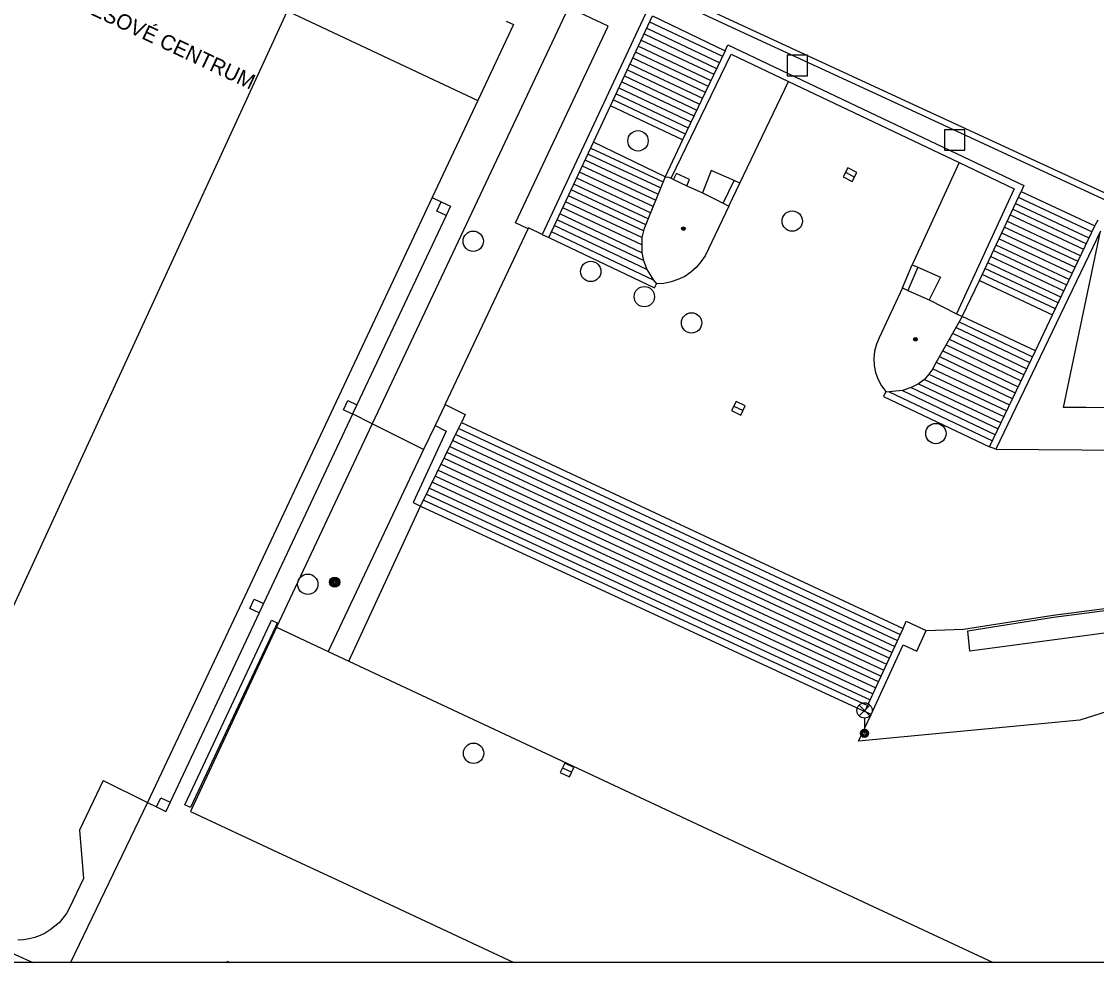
# Model space of a CAD drawing. Extents: x -600309 to -598967, y -1161267 to -1160292.
# Drawn here: x -599908.4 to -599855.6, y -1161267 to -1161220.8 of the extents above; entities that cross this region are included whole.
import ezdxf

# ---------------------------------------------------------------- set-up
doc = ezdxf.new("R2010")
doc.units = 0
for name, color, linetype in [('Level 10', 7, 'Continuous'), ('Level 11', 7, 'Continuous'), ('Level 25', 7, 'Continuous'), ('Level 26', 7, 'Continuous'), ('Level 27', 7, 'Continuous'), ('Level 33', 7, 'Continuous'), ('Level 39', 7, 'Continuous'), ('Level 41', 7, 'Continuous'), ('Level 5', 7, 'Continuous'), ('Level 7', 7, 'Continuous'), ('Vrstva 63', 7, 'Continuous')]:
    doc.layers.add(name, color=color, linetype=linetype)

msp = doc.modelspace()

# ---------------------------------------------------------------- linework, layer by layer
at = {"layer": 'Level 10'}
msp.add_line((-599866.84, -1161264.17), (-599860.7014, -1161267.0314), dxfattribs=at)
for points in [[(-599895.88, -1161250.56), (-599900.09, -1161259.61)], [(-599895.88, -1161250.56), (-599893.34, -1161251.76)], [(-599893.34, -1161251.76), (-599892.33, -1161252.23)], [(-599892.33, -1161252.23), (-599866.84, -1161264.17)], [(-599900.09, -1161259.61), (-599895.82, -1161261.61)], [(-599895.82, -1161261.61), (-599892.8892, -1161262.9798), (-599884.2206, -1161267.0314)]]:
    msp.add_lwpolyline(points, dxfattribs=at)
at = {"layer": 'Level 11'}
for p, q in [((-599902.2, -1161259.17), (-599905.9898, -1161267.0314)), ((-599915.1, -1161263.74), (-599907.8398, -1161267.0314))]:
    msp.add_line(p, q, dxfattribs=at)
for points in [[(-599789.95, -1161232.9), (-599790.9699, -1161236.06), (-599800.96, -1161233.11), (-599809.71, -1161230.49), (-599818.68, -1161230.93), (-599828.53, -1161231.42), (-599840.03, -1161232.03), (-599849.05, -1161232.52), (-599855.12, -1161229.63), (-599865.36, -1161224.89), (-599873.32, -1161221.2199), (-599882.6599, -1161216.87), (-599894.05, -1161211.49), (-599904.05, -1161206.78), (-599911.83, -1161203.14), (-599911.7, -1161202.87)], [(-599789.95, -1161232.9), (-599790.24, -1161232.81), (-599791.17, -1161235.69), (-599800.87, -1161232.82), (-599809.67, -1161230.19), (-599818.7, -1161230.63), (-599828.55, -1161231.12), (-599840.05, -1161231.73), (-599848.99, -1161232.2199), (-599854.99, -1161229.36), (-599865.23, -1161224.62), (-599873.19, -1161220.95), (-599882.53, -1161216.6), (-599893.92, -1161211.2199), (-599903.92, -1161206.51), (-599911.7, -1161202.87)], [(-599915.56, -1161210.8), (-599886, -1161224.71)], [(-599881.54, -1161220.15), (-599891.18, -1161240.58)], [(-599879.6, -1161221.06), (-599881.54, -1161220.15)], [(-599877.42, -1161220.56), (-599873.86, -1161222.27)], [(-599884.14, -1161230.7199), (-599879.6, -1161221.06)], [(-599877.56, -1161220.85), (-599873.99, -1161222.54)], [(-599877.83, -1161221.44), (-599874.27, -1161223.13)], [(-599877.7, -1161221.15), (-599874.14, -1161222.84)], [(-599878.11, -1161222.04), (-599874.55, -1161223.7199)], [(-599877.9699, -1161221.74), (-599874.4099, -1161223.42)], [(-599878.38, -1161222.62), (-599874.83, -1161224.3)], [(-599878.24, -1161222.33), (-599874.69, -1161224.01)], [(-599878.65, -1161223.21), (-599875.11, -1161224.89)], [(-599878.52, -1161222.92), (-599874.9699, -1161224.6)], [(-599878.79, -1161223.5), (-599875.25, -1161225.18)], [(-599873.14, -1161228.76), (-599870.75, -1161223.77)], [(-599879.07, -1161224.09), (-599875.53, -1161225.76)], [(-599878.93, -1161223.8), (-599875.39, -1161225.4699)], [(-599879.34, -1161224.68), (-599875.81, -1161226.35)], [(-599879.2, -1161224.38), (-599875.67, -1161226.05)], [(-599875.95, -1161226.64), (-599879.48, -1161224.9699)], [(-599876.8, -1161228.45), (-599880.31, -1161226.76)], [(-599877.02, -1161229), (-599880.59, -1161227.34)], [(-599880.45, -1161227.05), (-599876.9, -1161228.7)], [(-599877.27, -1161229.61), (-599880.86, -1161227.93)], [(-599877.15, -1161229.31), (-599880.73, -1161227.64)], [(-599862.37, -1161227.75), (-599864.67, -1161232.77)], [(-599877.51, -1161230.2199), (-599881.14, -1161228.52)], [(-599877.39, -1161229.9099), (-599881, -1161228.2199)], [(-599876.39, -1161228.59), (-599876.24, -1161228.3)], [(-599875.61, -1161228.59), (-599876.24, -1161228.3)], [(-599874.54, -1161228.14), (-599874.9699, -1161229.25)], [(-599873.4099, -1161228.64), (-599874.54, -1161228.14)], [(-599877.63, -1161230.52), (-599881.28, -1161228.81)], [(-599875.74, -1161228.9), (-599875.61, -1161228.59)], [(-599873.95, -1161229.75), (-599873.4099, -1161228.64)], [(-599873.68, -1161229.89), (-599873.14, -1161228.76)], [(-599873.14, -1161228.76), (-599873.4099, -1161228.64)], [(-599888.24, -1161229.4699), (-599887.79, -1161229.69)], [(-599877.86, -1161231.11), (-599881.55, -1161229.39)], [(-599877.75, -1161230.82), (-599881.4099, -1161229.1)], [(-599859.4699, -1161229.46), (-599855.83, -1161231.1599)], [(-599859.33, -1161229.17), (-599855.7, -1161230.87)], [(-599888.01, -1161230.14), (-599887.79, -1161229.69)], [(-599887.79, -1161229.69), (-599887.34, -1161229.9)], [(-599887.34, -1161229.9), (-599887.55, -1161230.35)], [(-599877.95, -1161231.79), (-599881.82, -1161229.98)], [(-599877.94, -1161231.44), (-599881.69, -1161229.68)], [(-599859.74, -1161230.04), (-599856.11, -1161231.75)], [(-599855.98, -1161231.46), (-599859.61, -1161229.76)], [(-599887.55, -1161230.35), (-599891.93, -1161239.65)], [(-599887.55, -1161230.35), (-599888.01, -1161230.14)], [(-599877.86, -1161232.56), (-599882.1, -1161230.56)], [(-599877.94, -1161232.18), (-599881.9699, -1161230.27)], [(-599860.01, -1161230.63), (-599856.39, -1161232.33)], [(-599856.25, -1161232.03), (-599859.88, -1161230.33)], [(-599887.59, -1161239.63), (-599883.52, -1161231.01)], [(-599883.52, -1161231.01), (-599884.14, -1161230.7199)], [(-599883.52, -1161231.01), (-599883.5, -1161230.96)], [(-599882.83, -1161231.29), (-599883.5, -1161230.96)], [(-599877.37, -1161233.53), (-599882.38, -1161231.15)], [(-599877.69, -1161233), (-599882.24, -1161230.85)], [(-599856.53, -1161232.62), (-599860.15, -1161230.92)], [(-599857.24, -1161239.78), (-599855.43, -1161231.13)], [(-599882.51, -1161231.44), (-599877.32, -1161233.9099)], [(-599856.81, -1161233.2), (-599860.42, -1161231.5)], [(-599860.28, -1161231.21), (-599856.67, -1161232.9)], [(-599857.08, -1161233.78), (-599860.69, -1161232.08)], [(-599860.56, -1161231.79), (-599856.95, -1161233.49)], [(-599860.9699, -1161232.6599), (-599857.36, -1161234.36)], [(-599857.2199, -1161234.07), (-599860.83, -1161232.37)], [(-599865.15, -1161233.9099), (-599864.67, -1161232.77)], [(-599864.4, -1161232.89), (-599864.88, -1161234.04)], [(-599864.67, -1161232.77), (-599864.4, -1161232.89)], [(-599864.4, -1161232.89), (-599863.28, -1161233.39)], [(-599857.64, -1161234.94), (-599861.24, -1161233.25)], [(-599857.5, -1161234.65), (-599861.1, -1161232.95)], [(-599877.32, -1161233.9099), (-599877.2199, -1161233.71)], [(-599863.28, -1161233.39), (-599863.84, -1161234.5)], [(-599861.37, -1161233.54), (-599857.78, -1161235.23)], [(-599858.62, -1161237), (-599862.2199, -1161235.32)], [(-599862.52, -1161235.85), (-599858.9, -1161237.58)], [(-599862.36, -1161235.57), (-599858.76, -1161237.29)], [(-599862.85, -1161236.43), (-599859.18, -1161238.17)], [(-599862.69, -1161236.14), (-599859.04, -1161237.88)], [(-599863.01, -1161236.71), (-599859.32, -1161238.4699)], [(-599863.33, -1161237.28), (-599859.61, -1161239.06)], [(-599863.17, -1161237), (-599859.4699, -1161238.77)], [(-599863.6599, -1161237.88), (-599859.89, -1161239.65)], [(-599863.49, -1161237.56), (-599859.74, -1161239.35)], [(-599864.07, -1161238.4), (-599860.17, -1161240.23)], [(-599863.85, -1161238.14), (-599860.03, -1161239.94)], [(-599865.9699, -1161238.99), (-599866.08, -1161239.24)], [(-599865.81, -1161239.01), (-599860.73, -1161241.42)], [(-599865.15, -1161238.95), (-599860.59, -1161241.12)], [(-599864.7199, -1161238.8), (-599860.45, -1161240.83)], [(-599864.36, -1161238.62), (-599860.31, -1161240.53)], [(-599892.59, -1161239.89), (-599892.38, -1161239.44)], [(-599892.38, -1161239.44), (-599891.93, -1161239.65)], [(-599866.08, -1161239.24), (-599860.87, -1161241.71)], [(-599892.14, -1161240.11), (-599896.51, -1161249.4099)], [(-599892.14, -1161240.11), (-599892.59, -1161239.89)], [(-599891.93, -1161239.65), (-599892.14, -1161240.1)], [(-599892.14, -1161240.1), (-599892.14, -1161240.11)], [(-599891.18, -1161240.58), (-599892.14, -1161240.1)], [(-599856.14, -1161239.79), (-599857.24, -1161239.78)], [(-599849.39, -1161239.86), (-599856.14, -1161239.79)], [(-599891.18, -1161240.58), (-599895.88, -1161250.56)], [(-599888.6599, -1161241.84), (-599891.18, -1161240.58)], [(-599888.09, -1161240.67), (-599888.6599, -1161241.84)], [(-599886.79, -1161240.52), (-599865.12, -1161250.64)], [(-599887.07, -1161241.1), (-599865.39, -1161251.2199)], [(-599886.93, -1161240.81), (-599865.26, -1161250.93)], [(-599887.36, -1161241.69), (-599865.6599, -1161251.81)], [(-599887.2199, -1161241.4), (-599865.52, -1161251.51)], [(-599888.6599, -1161241.84), (-599893.34, -1161251.76)], [(-599887.51, -1161241.98), (-599865.79, -1161252.09)], [(-599860.57, -1161241.83), (-599828.93, -1161242.08)], [(-599887.79, -1161242.57), (-599866.06, -1161252.68)], [(-599887.65, -1161242.27), (-599865.93, -1161252.38)], [(-599866.33, -1161253.25), (-599888.08, -1161243.15)], [(-599887.94, -1161242.86), (-599866.2, -1161252.9699)], [(-599888.37, -1161243.74), (-599866.6, -1161253.84)], [(-599888.2199, -1161243.45), (-599866.46, -1161253.55)], [(-599888.65, -1161244.33), (-599866.87, -1161254.42)], [(-599888.51, -1161244.03), (-599866.73, -1161254.13)], [(-599892.33, -1161252.23), (-599888.8, -1161244.62)], [(-599888.8, -1161244.62), (-599867, -1161254.71)], [(-599857.75, -1161249.98), (-599830.96, -1161246.51)], [(-599857.74, -1161250.08), (-599830.95, -1161246.61)], [(-599830.76, -1161247.59), (-599861.84, -1161251.74)], [(-599897.18, -1161249.65), (-599896.9699, -1161249.19)], [(-599896.9699, -1161249.19), (-599896.51, -1161249.4099)], [(-599896.51, -1161249.4099), (-599896.73, -1161249.86)], [(-599896.73, -1161249.86), (-599901.1, -1161259.1599)], [(-599896.73, -1161249.86), (-599897.18, -1161249.65)], [(-599862.15, -1161250.67), (-599857.75, -1161249.98)], [(-599861.94, -1161250.74), (-599857.74, -1161250.08)], [(-599900.38, -1161259.29), (-599896.1707, -1161250.3379), (-599896.12, -1161250.23)], [(-599895.84, -1161250.36), (-599895.9274, -1161250.5459), (-599900.1, -1161259.42)], [(-599896.12, -1161250.23), (-599895.84, -1161250.36)], [(-599867, -1161254.71), (-599865.12, -1161250.64)], [(-599865.12, -1161250.64), (-599864.96, -1161250.28)], [(-599864.96, -1161250.28), (-599863.99, -1161250.73)], [(-599863.99, -1161250.73), (-599862.15, -1161250.67)], [(-599861.84, -1161251.74), (-599861.94, -1161250.74)], [(-599846.68, -1161252.04), (-599856.44, -1161255.14)], [(-599867.31, -1161256.17), (-599866.69, -1161254.85)], [(-599866.69, -1161254.85), (-599867, -1161254.71)], [(-599856.44, -1161255.14), (-599867.31, -1161256.17)], [(-599901.76, -1161259.39), (-599901.55, -1161258.95)], [(-599901.55, -1161258.95), (-599901.1, -1161259.1599)], [(-599902.2, -1161259.17), (-599901.76, -1161259.39)], [(-599901.76, -1161259.39), (-599901.31, -1161259.61)], [(-599901.1, -1161259.1599), (-599901.31, -1161259.61)], [(-599900.1, -1161259.42), (-599900.38, -1161259.29)]]:
    msp.add_lwpolyline(points, dxfattribs=at)
at = {"layer": 'Level 25'}
for radius in [0.25, 0.2, 0.15, 0.1, 0.05]:
    msp.add_circle((-599893.02, -1161248.36), radius, dxfattribs=at)
at = {"layer": 'Level 26'}
for points in [[(-599870.81, -1161223.49), (-599869.81, -1161223.49), (-599869.81, -1161222.49), (-599870.81, -1161222.49)], [(-599863.09, -1161227.15), (-599862.09, -1161227.15), (-599862.09, -1161226.15), (-599863.09, -1161226.15)]]:
    msp.add_lwpolyline(points, close=True, dxfattribs=at)
at = {"layer": 'Level 27'}
for p, q in [((-599867.9412, -1161228.2338), (-599867.4986, -1161228.4662)), ((-599873.4238, -1161239.7085), (-599872.9762, -1161239.9315)), ((-599881.8357, -1161257.4725), (-599881.3843, -1161257.6875))]:
    msp.add_line(p, q, dxfattribs=at)
for points in [[(-599868.0575, -1161228.4551), (-599867.6148, -1161228.6876), (-599867.3823, -1161228.2449), (-599867.825, -1161228.0124)], [(-599873.5353, -1161239.9322), (-599873.0878, -1161240.1553), (-599872.8647, -1161239.7078), (-599873.3122, -1161239.4847)], [(-599881.9432, -1161257.6983), (-599881.4917, -1161257.9132), (-599881.2768, -1161257.4617), (-599881.7283, -1161257.2468)]]:
    msp.add_lwpolyline(points, close=True, dxfattribs=at)
for centre in [(-599878.13, -1161226.69), (-599870.56, -1161230.63), (-599886.2199, -1161231.62), (-599880.45, -1161233.1), (-599877.82, -1161234.34), (-599875.5, -1161235.63), (-599863.51, -1161241.06), (-599894.34, -1161248.46), (-599886.2, -1161256.76)]:
    msp.add_circle(centre, 0.5, dxfattribs=at)
at = {"layer": 'Level 33'}
for p, q in [((-599867.275, -1161254.92), (-599866.745, -1161254.39)), ((-599867.275, -1161254.39), (-599866.745, -1161254.92)), ((-599867.01, -1161255.03), (-599867.01, -1161255.78))]:
    msp.add_line(p, q, dxfattribs=at)
for centre, radius in [((-599867.01, -1161254.655), 0.375), ((-599867.01, -1161255.78), 0.2), ((-599867.01, -1161255.78), 0.1445), ((-599867.01, -1161255.78), 0.0876)]:
    msp.add_circle(centre, radius, dxfattribs=at)
at = {"layer": 'Level 39'}
for centre, radius in [((-599875.9, -1161231), 0.09), ((-599875.9, -1161231), 0.0398), ((-599864.51, -1161236.43), 0.09), ((-599864.51, -1161236.43), 0.0398)]:
    msp.add_circle(centre, radius, dxfattribs=at)
at = {"layer": 'Level 5'}
for q in [(-599898.3187, -1161267.0314), (-599898.1593, -1161267.0314)]:
    msp.add_line((-599898.29, -1161266.9699), q, dxfattribs=at)
for points in [[(-599895.37, -1161220.36), (-599913.37, -1161259.43)], [(-599884.24, -1161220.9699), (-599886, -1161224.71)], [(-599884.6, -1161220.81), (-599884.24, -1161220.9699)], [(-599886, -1161224.71), (-599888.24, -1161229.4699)], [(-599876.8, -1161228.45), (-599877.82, -1161230.99)], [(-599876.8, -1161228.45), (-599876.62, -1161228.48)], [(-599876.62, -1161228.48), (-599876.51, -1161228.53)], [(-599876.51, -1161228.53), (-599876.39, -1161228.59)], [(-599876.39, -1161228.59), (-599875.74, -1161228.9)], [(-599875.74, -1161228.9), (-599874.9699, -1161229.25)], [(-599888.24, -1161229.4699), (-599897.4373, -1161249.0373), (-599902.2, -1161259.17)], [(-599874.9699, -1161229.25), (-599873.95, -1161229.75)], [(-599873.68, -1161229.89), (-599874.84, -1161232.33)], [(-599873.95, -1161229.75), (-599873.68, -1161229.89)], [(-599877.86, -1161231.11), (-599877.94, -1161231.44)], [(-599877.82, -1161230.99), (-599877.86, -1161231.11)], [(-599877.94, -1161231.44), (-599877.95, -1161231.79)], [(-599877.95, -1161231.79), (-599877.94, -1161232.18)], [(-599877.94, -1161232.18), (-599877.86, -1161232.56)], [(-599877.86, -1161232.56), (-599877.69, -1161233)], [(-599875.04, -1161232.63), (-599875.27, -1161232.9099)], [(-599874.84, -1161232.33), (-599875.04, -1161232.63)], [(-599877.69, -1161233), (-599877.37, -1161233.53)], [(-599875.54, -1161233.14), (-599875.84, -1161233.35)], [(-599875.27, -1161232.9099), (-599875.54, -1161233.14)], [(-599877.37, -1161233.53), (-599877.2199, -1161233.71)], [(-599876.86, -1161233.69), (-599877.2199, -1161233.71)], [(-599876.51, -1161233.62), (-599876.86, -1161233.69)], [(-599876.17, -1161233.5), (-599876.51, -1161233.62)], [(-599875.84, -1161233.35), (-599876.17, -1161233.5)], [(-599865.15, -1161233.9099), (-599866.29, -1161236.36)], [(-599865.15, -1161233.9099), (-599864.88, -1161234.04)], [(-599864.88, -1161234.04), (-599863.84, -1161234.5)], [(-599863.84, -1161234.5), (-599862.49, -1161235.19)], [(-599862.2199, -1161235.32), (-599863.57, -1161237.7)], [(-599862.49, -1161235.19), (-599862.2199, -1161235.32)], [(-599866.29, -1161236.36), (-599866.43, -1161236.68)], [(-599866.43, -1161236.68), (-599866.52, -1161237.02)], [(-599866.52, -1161237.02), (-599866.55, -1161237.37)], [(-599866.55, -1161237.37), (-599866.54, -1161237.7199)], [(-599866.54, -1161237.7199), (-599866.4699, -1161238.07)], [(-599863.6599, -1161237.88), (-599863.85, -1161238.14)], [(-599863.57, -1161237.7), (-599863.6599, -1161237.88)], [(-599866.4699, -1161238.07), (-599866.35, -1161238.4)], [(-599866.35, -1161238.4), (-599866.18, -1161238.71)], [(-599864.07, -1161238.4), (-599864.36, -1161238.62)], [(-599863.85, -1161238.14), (-599864.07, -1161238.4)], [(-599866.18, -1161238.71), (-599865.9699, -1161238.99)], [(-599865.9699, -1161238.99), (-599865.81, -1161239.01)], [(-599865.15, -1161238.95), (-599865.81, -1161239.01)], [(-599864.7199, -1161238.8), (-599865.15, -1161238.95)], [(-599864.36, -1161238.62), (-599864.7199, -1161238.8)], [(-599904.39, -1161258.1), (-599905.54, -1161260.54)], [(-599904.39, -1161258.1), (-599902.2, -1161259.17)], [(-599905.54, -1161260.54), (-599905.35, -1161262.9099)], [(-599905.35, -1161262.9099), (-599906.05, -1161264.38)], [(-599906.05, -1161264.38), (-599906.19, -1161264.62)], [(-599906.36, -1161264.85), (-599906.52, -1161265.07)], [(-599906.19, -1161264.62), (-599906.36, -1161264.85)], [(-599906.98, -1161265.43), (-599907.23, -1161265.59)], [(-599906.75, -1161265.25), (-599906.98, -1161265.43)], [(-599906.52, -1161265.07), (-599906.75, -1161265.25)], [(-599908.29, -1161265.92), (-599908.57, -1161265.94)], [(-599908.01, -1161265.87), (-599908.29, -1161265.92)], [(-599907.73, -1161265.8), (-599908.01, -1161265.87)], [(-599907.4699, -1161265.7), (-599907.73, -1161265.8)], [(-599907.23, -1161265.59), (-599907.4699, -1161265.7)]]:
    msp.add_lwpolyline(points, dxfattribs=at)
at = {"layer": 'Level 7'}
for points in [[(-599877.77, -1161220.46), (-599882.83, -1161231.29)], [(-599879.48, -1161224.9699), (-599877.42, -1161220.56)], [(-599873.86, -1161222.27), (-599873.7199, -1161221.9699)], [(-599873.7199, -1161221.9699), (-599859.2, -1161228.89)], [(-599876.51, -1161228.53), (-599873.56, -1161222.44)], [(-599873.86, -1161222.27), (-599875.95, -1161226.64)], [(-599873.56, -1161222.44), (-599870.75, -1161223.77)], [(-599870.75, -1161223.77), (-599862.37, -1161227.75)], [(-599880.31, -1161226.76), (-599879.48, -1161224.9699)], [(-599882.51, -1161231.44), (-599880.31, -1161226.76)], [(-599875.95, -1161226.64), (-599876.8, -1161228.45)], [(-599862.37, -1161227.75), (-599859.6599, -1161229.04)], [(-599859.6599, -1161229.04), (-599862.49, -1161235.19)], [(-599859.2, -1161228.89), (-599859.33, -1161229.17)], [(-599861.37, -1161233.54), (-599859.33, -1161229.17)], [(-599855.7, -1161230.87), (-599855.55, -1161230.56)], [(-599855.43, -1161231.13), (-599860.57, -1161241.83)], [(-599857.78, -1161235.23), (-599855.7, -1161230.87)], [(-599882.83, -1161231.29), (-599882.51, -1161231.44)], [(-599862.2199, -1161235.32), (-599861.37, -1161233.54)], [(-599858.62, -1161237), (-599857.78, -1161235.23)], [(-599860.87, -1161241.71), (-599858.62, -1161237)], [(-599887.59, -1161239.63), (-599888.09, -1161240.67)], [(-599887.59, -1161239.63), (-599886.62, -1161240.13)], [(-599886.62, -1161240.13), (-599886.79, -1161240.52)], [(-599888.8, -1161244.62), (-599886.79, -1161240.52)], [(-599888.09, -1161240.67), (-599887.55, -1161240.94)], [(-599887.55, -1161240.94), (-599889.1599, -1161244.44)], [(-599860.57, -1161241.83), (-599860.87, -1161241.71)], [(-599889.1599, -1161244.44), (-599888.8, -1161244.62)], [(-599864.45, -1161251.75), (-599863.99, -1161250.73)], [(-599866.69, -1161254.85), (-599865.12, -1161251.44)], [(-599865.12, -1161251.44), (-599864.45, -1161251.75)]]:
    msp.add_lwpolyline(points, dxfattribs=at)
at = {"layer": 'Vrstva 63'}
msp.add_lwpolyline([(-600308.541, -1160292.3474), (-598967.1085, -1160292.3474), (-598967.1085, -1161267.0314), (-600308.541, -1161267.0314)], close=True, dxfattribs=at)

# ---------------------------------------------------------------- texts
at = {"layer": 'Level 41'}
msp.add_text('KONGRESOVÉ CENTRUM', height=0.75, rotation=334.77, dxfattribs=at).set_placement((-599908.39, -1161218.89))

doc.saveas('drawing.dxf')
